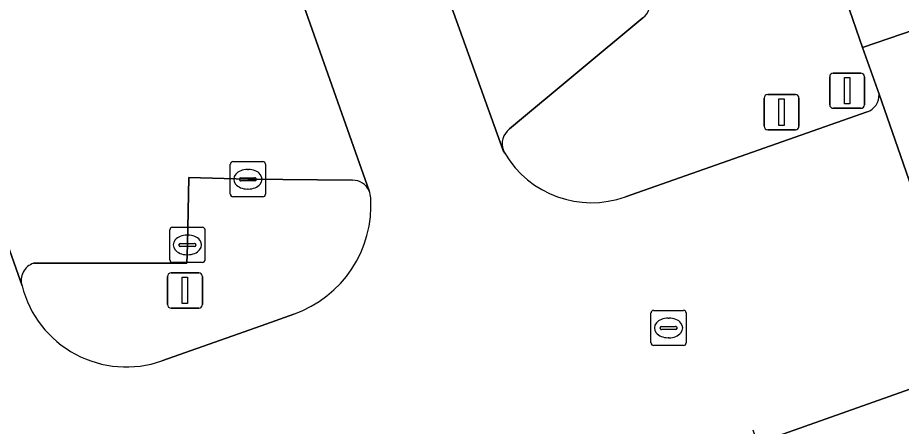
# Model space of a CAD drawing. Extents: x 157692 to 159674, y 381452 to 383291.
# Drawn here: x 159493.47 to 159518.61, y 382821.63 to 382833.25 of the extents above; entities that cross this region are included whole.
import ezdxf

# ---------------------------------------------------------------- set-up
doc = ezdxf.new("R2010")
doc.units = 0
for name, color, linetype in [('IMGEO_Groenvoorziening', 7, 'Continuous'), ('IMGEO_Kolk', 7, 'Continuous'), ('IMGEO_Lichtmast', 7, 'Continuous'), ('IMGEO_Parkeervlak_gesloten', 7, 'Continuous'), ('IMGEO_Rijbaan_lokaal_gesloten', 7, 'Continuous'), ('IMGEO_Rioolput', 7, 'Continuous'), ('IMGEO_Verkeersbordpaal', 7, 'Continuous'), ('IMGEO_Voetpad_open', 7, 'Continuous')]:
    doc.layers.add(name, color=color, linetype=linetype)

msp = doc.modelspace()

# ---------------------------------------------------------------- linework, layer by layer
at = {"layer": 'IMGEO_Groenvoorziening'}
for points in [[(159517.981, 382831.072), (159517.512, 382832.407), (159516.507, 382835.324)], [(159511.256, 382833.251), (159507.466, 382830.085)], [(159510.766, 382828.154), (159517.645, 382830.569)], [(159507.294, 382829.47), (159507.332, 382829.392)], [(159502.996, 382828.626), (159500.024, 382828.655), (159498.347, 382828.708), (159498.302, 382826.787), (159498.287, 382826.269), (159493.927, 382826.264)], [(159497.575, 382823.487), (159500.399, 382824.485), (159501.327, 382824.82)], [(159520.223, 382823.164), (159514.654, 382821.198), (159514.53, 382821.115)]]:
    msp.add_lwpolyline(points, dxfattribs=at)
for centre, radius, start, end in [((159511.018, 382833.625), 0.444, 302.4912, 24.6188), ((159517.463, 382831.054), 0.518, 290.5297, 1.9851), ((159507.786, 382829.664), 0.529, 127.2536, 201.4965), ((159509.801, 382830.859), 2.872, 210.716, 289.6343), ((159503.01, 382828.119), 0.507, 23.4792, 91.5474), ((159502.995, 382828.118), 0.521, 0.7382, 22.8917), ((159500.248, 382827.912), 3.275, 289.2317, 3.7329), ((159494.08, 382825.78), 0.507, 107.5195, 197.854), ((159496.56, 382826.369), 3.055, 194.0883, 289.3995)]:
    msp.add_arc(centre, radius, start, end, dxfattribs=at)
at = {"layer": 'IMGEO_Kolk'}
for p, q in [((159499.523, 382828.229), (159499.523, 382829.081)), ((159499.598, 382829.155), (159500.45, 382829.155)), ((159500.011, 382828.935), (159500.036, 382828.935)), ((159500.524, 382829.081), (159500.524, 382828.229)), ((159499.825, 382828.698), (159500.223, 382828.698)), ((159499.782, 382828.649), (159499.782, 382828.661)), ((159500.22, 382828.612), (159499.822, 382828.612)), ((159500.266, 382828.661), (159500.266, 382828.649)), ((159500.034, 382828.375), (159500.009, 382828.375)), ((159500.45, 382828.155), (159499.598, 382828.155)), ((159497.801, 382826.361), (159497.801, 382827.213)), ((159497.876, 382827.287), (159498.728, 382827.287)), ((159498.802, 382827.213), (159498.802, 382826.361)), ((159498.289, 382827.067), (159498.314, 382827.067)), ((159498.06, 382826.781), (159498.06, 382826.793)), ((159498.498, 382826.744), (159498.1, 382826.744)), ((159498.103, 382826.83), (159498.501, 382826.83)), ((159498.544, 382826.793), (159498.544, 382826.781)), ((159498.312, 382826.507), (159498.287, 382826.507)), ((159498.728, 382826.287), (159497.876, 382826.287))]:
    msp.add_line(p, q, dxfattribs=at)
for points in [[(159499.523, 382828.229), (159499.523, 382829.081)], [(159499.598, 382829.155), (159500.45, 382829.155)], [(159500.524, 382829.081), (159500.524, 382828.229)], [(159500.45, 382828.155), (159499.598, 382828.155)], [(159497.801, 382826.361), (159497.801, 382827.213)], [(159497.876, 382827.287), (159498.728, 382827.287)], [(159498.802, 382827.213), (159498.802, 382826.361)], [(159498.728, 382826.287), (159497.876, 382826.287)]]:
    msp.add_lwpolyline(points, dxfattribs=at)
for centre, radius, start, end in [((159499.6, 382829.079), 0.0765, 91.552, 178.448), ((159499.6, 382829.079), 0.0765, 91.552, 178.448), ((159500.448, 382829.079), 0.0765, 1.552, 88.448), ((159500.448, 382829.079), 0.0765, 1.552, 88.448), ((159499.822, 382828.658), 0.0403, 85.8775, 175.7526), ((159500.227, 382828.66), 0.0386, 1.7309, 96.639), ((159499.819, 382828.648), 0.0366, 178.938, 274.7102), ((159500.223, 382828.655), 0.043, 264.8664, 352.4533), ((159499.6, 382828.231), 0.0765, 181.552, 268.448), ((159499.6, 382828.231), 0.0765, 181.552, 268.448), ((159500.448, 382828.231), 0.0765, 271.552, 358.448), ((159500.448, 382828.231), 0.0765, 271.552, 358.448), ((159497.878, 382827.211), 0.0765, 91.552, 178.448), ((159497.878, 382827.211), 0.0765, 91.552, 178.448), ((159498.726, 382827.211), 0.0765, 1.552, 88.448), ((159498.726, 382827.211), 0.0765, 1.552, 88.448), ((159498.1, 382826.79), 0.0403, 85.8775, 175.7526), ((159498.097, 382826.78), 0.0366, 178.938, 274.7102), ((159498.501, 382826.787), 0.043, 264.8664, 352.4533), ((159498.505, 382826.792), 0.0386, 1.7309, 96.639), ((159497.878, 382826.363), 0.0765, 181.552, 268.448), ((159497.878, 382826.363), 0.0765, 181.552, 268.448), ((159498.726, 382826.363), 0.0765, 271.552, 358.448), ((159498.726, 382826.363), 0.0765, 271.552, 358.448)]:
    msp.add_arc(centre, radius, start, end, dxfattribs=at)
for centre, major_axis, ratio, start_param, end_param in [((159500.01, 382828.655), (-0.387, 0.002), 0.722429, 4.712389, 7.853982), ((159500.035, 382828.655), (-0.39, 0.002), 0.717154, 1.570796, 4.712389), ((159498.288, 382826.787), (-0.387, 0.002), 0.722429, 4.712389, 7.853982), ((159498.313, 382826.787), (-0.39, 0.002), 0.717154, 1.570796, 4.712389)]:
    msp.add_ellipse(centre, major_axis=major_axis, ratio=ratio, start_param=start_param, end_param=end_param, dxfattribs=at)
at = {"layer": 'IMGEO_Lichtmast'}
for p, q in [((159497.837, 382825.99), (159498.627, 382825.99)), ((159498.627, 382825.99), (159497.837, 382825.99)), ((159497.737, 382825.09), (159497.737, 382825.89)), ((159497.737, 382825.89), (159497.737, 382825.09)), ((159498.727, 382825.89), (159498.727, 382825.09)), ((159498.727, 382825.09), (159498.727, 382825.89)), ((159498.627, 382824.99), (159497.837, 382824.99)), ((159497.837, 382824.99), (159498.627, 382824.99))]:
    msp.add_line(p, q, dxfattribs=at)
msp.add_lwpolyline([(159498.157, 382825.865), (159498.307, 382825.865), (159498.307, 382825.115), (159498.157, 382825.115), (159498.157, 382825.865)], dxfattribs=at)
for centre, start, end in [((159497.837, 382825.89), 90, 180), ((159497.837, 382825.89), 90, 180), ((159498.627, 382825.89), 0, 90), ((159498.627, 382825.89), 360, 90), ((159497.837, 382825.09), 180, 270), ((159497.837, 382825.09), 180, 270), ((159498.627, 382825.09), 270, 0), ((159498.627, 382825.09), 270, 0)]:
    msp.add_arc(centre, 0.1, start, end, dxfattribs=at)
at = {"layer": 'IMGEO_Parkeervlak_gesloten'}
for points in [[(159506.563, 382847.563), (159500.391, 382865.035), (159495.153, 382863.186), (159507.282, 382829.469), (159507.332, 382829.392), (159507.294, 382829.47)], [(159503.475, 382828.321), (159493.146, 382857.559)], [(159483.521, 382854.247), (159483.528, 382854.187), (159493.597, 382825.625)], [(159507.466, 382830.085), (159511.256, 382833.251)], [(159493.927, 382826.264), (159498.287, 382826.269), (159498.302, 382826.787), (159498.347, 382828.708), (159500.024, 382828.655), (159502.996, 382828.626)]]:
    msp.add_lwpolyline(points, dxfattribs=at)
for centre, radius, start, end in [((159511.018, 382833.625), 0.444, 302.4912, 24.6188), ((159507.786, 382829.664), 0.529, 127.2536, 201.4965), ((159503.01, 382828.119), 0.507, 23.4792, 91.5474), ((159494.08, 382825.78), 0.507, 107.5195, 197.854)]:
    msp.add_arc(centre, radius, start, end, dxfattribs=at)
at = {"layer": 'IMGEO_Rijbaan_lokaal_gesloten'}
for points in [[(159507.332, 382829.392), (159507.282, 382829.469), (159495.153, 382863.186), (159494.894, 382863.094)], [(159493.146, 382857.559), (159503.475, 382828.321)], [(159493.597, 382825.625), (159483.528, 382854.187)], [(159520.812, 382822.948), (159517.981, 382831.072)], [(159517.645, 382830.569), (159510.766, 382828.154)], [(159501.327, 382824.82), (159500.399, 382824.485), (159497.575, 382823.487)], [(159514.391, 382821.526), (159514.53, 382821.115), (159514.654, 382821.198), (159520.223, 382823.164)]]:
    msp.add_lwpolyline(points, dxfattribs=at)
for centre, radius, start, end in [((159517.463, 382831.054), 0.518, 290.5297, 1.9851), ((159509.801, 382830.859), 2.872, 210.716, 289.6343), ((159502.995, 382828.118), 0.521, 0.7382, 22.8917), ((159500.248, 382827.912), 3.275, 289.2317, 3.7329), ((159496.56, 382826.369), 3.055, 194.0883, 289.3995)]:
    msp.add_arc(centre, radius, start, end, dxfattribs=at)
at = {"layer": 'IMGEO_Rioolput'}
for p, q in [((159511.566, 382824.925), (159512.418, 382824.925)), ((159511.491, 382823.999), (159511.491, 382824.851)), ((159511.979, 382824.705), (159512.004, 382824.705)), ((159512.492, 382824.851), (159512.492, 382823.999)), ((159511.75, 382824.419), (159511.75, 382824.431)), ((159511.793, 382824.468), (159512.191, 382824.468)), ((159512.234, 382824.431), (159512.234, 382824.419)), ((159512.188, 382824.382), (159511.79, 382824.382)), ((159512.418, 382823.925), (159511.566, 382823.925)), ((159512.002, 382824.145), (159511.977, 382824.145))]:
    msp.add_line(p, q, dxfattribs=at)
for points in [[(159511.566, 382824.925), (159512.418, 382824.925)], [(159511.491, 382823.999), (159511.491, 382824.851)], [(159512.492, 382824.851), (159512.492, 382823.999)], [(159512.418, 382823.925), (159511.566, 382823.925)]]:
    msp.add_lwpolyline(points, dxfattribs=at)
for centre, radius, start, end in [((159511.568, 382824.849), 0.0765, 91.552, 178.448), ((159511.568, 382824.849), 0.0765, 91.552, 178.448), ((159512.416, 382824.849), 0.0765, 1.552, 88.448), ((159512.416, 382824.849), 0.0765, 1.552, 88.448), ((159511.79, 382824.428), 0.0403, 85.8775, 175.7526), ((159511.787, 382824.418), 0.0366, 178.938, 274.7102), ((159512.191, 382824.425), 0.043, 264.8664, 352.4533), ((159512.195, 382824.43), 0.0386, 1.7309, 96.639), ((159511.568, 382824.001), 0.0765, 181.552, 268.448), ((159511.568, 382824.001), 0.0765, 181.552, 268.448), ((159512.416, 382824.001), 0.0765, 271.552, 358.448), ((159512.416, 382824.001), 0.0765, 271.552, 358.448)]:
    msp.add_arc(centre, radius, start, end, dxfattribs=at)
for centre, major_axis, ratio, start_param, end_param in [((159511.978, 382824.425), (-0.387, 0.002), 0.722429, 4.712389, 7.853982), ((159512.003, 382824.425), (-0.39, 0.002), 0.717154, 1.570796, 4.712389)]:
    msp.add_ellipse(centre, major_axis=major_axis, ratio=ratio, start_param=start_param, end_param=end_param, dxfattribs=at)
at = {"layer": 'IMGEO_Verkeersbordpaal'}
for p, q in [((159516.575, 382830.772), (159516.575, 382831.572)), ((159516.575, 382831.572), (159516.575, 382830.772)), ((159516.675, 382831.672), (159517.465, 382831.672)), ((159517.465, 382831.672), (159516.675, 382831.672)), ((159517.565, 382831.572), (159517.565, 382830.772)), ((159517.565, 382830.772), (159517.565, 382831.572)), ((159514.711, 382830.163), (159514.711, 382830.963)), ((159514.711, 382830.963), (159514.711, 382830.163)), ((159514.811, 382831.063), (159515.601, 382831.063)), ((159515.601, 382831.063), (159514.811, 382831.063)), ((159515.701, 382830.963), (159515.701, 382830.163)), ((159515.701, 382830.163), (159515.701, 382830.963)), ((159517.465, 382830.672), (159516.675, 382830.672)), ((159516.675, 382830.672), (159517.465, 382830.672)), ((159515.601, 382830.063), (159514.811, 382830.063)), ((159514.811, 382830.063), (159515.601, 382830.063))]:
    msp.add_line(p, q, dxfattribs=at)
for points in [[(159516.995, 382831.547), (159517.145, 382831.547), (159517.145, 382830.797), (159516.995, 382830.797), (159516.995, 382831.547)], [(159515.131, 382830.938), (159515.281, 382830.938), (159515.281, 382830.188), (159515.131, 382830.188), (159515.131, 382830.938)]]:
    msp.add_lwpolyline(points, dxfattribs=at)
for centre, start, end in [((159516.675, 382831.572), 90, 180), ((159516.675, 382831.572), 90, 180), ((159517.465, 382831.572), 0, 90), ((159517.465, 382831.572), 360, 90), ((159514.811, 382830.963), 90, 180), ((159514.811, 382830.963), 90, 180), ((159515.601, 382830.963), 0, 90), ((159515.601, 382830.963), 360, 90), ((159516.675, 382830.772), 180, 270), ((159516.675, 382830.772), 180, 270), ((159517.465, 382830.772), 270, 0), ((159517.465, 382830.772), 270, 0), ((159514.811, 382830.163), 180, 270), ((159514.811, 382830.163), 180, 270), ((159515.601, 382830.163), 270, 0), ((159515.601, 382830.163), 270, 0)]:
    msp.add_arc(centre, 0.1, start, end, dxfattribs=at)
at = {"layer": 'IMGEO_Voetpad_open'}
msp.add_lwpolyline([(159480.446, 382967.451), (159471.87, 382961.72), (159484.111, 382927.083), (159497.261, 382889.83), (159497.754, 382888.461), (159500.055, 382882.069), (159504.253, 382870.288), (159508.953, 382857.099), (159509.041, 382856.852), (159512.484, 382847.188), (159514.083, 382842.595), (159515.247, 382839.163), (159516.325, 382835.849), (159516.36, 382835.749), (159516.507, 382835.324), (159517.512, 382832.407), (159521.946, 382833.929), (159519.329, 382841.338), (159513.318, 382858.358), (159512.844, 382859.64), (159504.868, 382882.203)], dxfattribs=at)
msp.add_lwpolyline([(159521.946, 382833.929), (159517.512, 382832.407), (159517.981, 382831.072), (159520.812, 382822.948), (159521.186, 382821.958), (159525.639, 382823.525)], close=True, dxfattribs=at)

doc.saveas('drawing.dxf')
